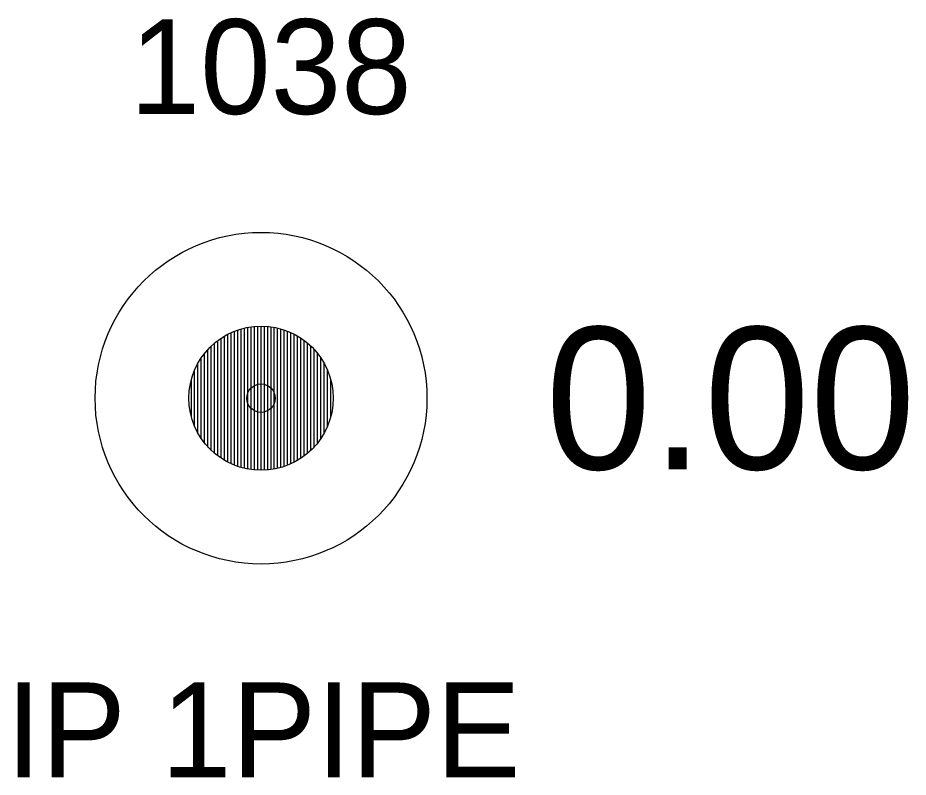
# Model space of a CAD drawing. Extents: x 2139392 to 2143384, y 505395 to 510520.
# Drawn here: x 2139757.43 to 2139766.83, y 505943.83 to 505951.84 of the extents above; entities that cross this region are included whole.
import ezdxf

# ---------------------------------------------------------------- set-up
doc = ezdxf.new("R2010")
doc.units = 0
for name, color, linetype in [('RD_EX_DV_Prop_txCode', 7, 'Continuous'), ('RD_EX_DV_PropPin', 7, 'Continuous'), ('RD_EX_TX_DV_Prop_ELEV', 7, 'Continuous'), ('RD_SMD_Locator', 7, 'Continuous')]:
    doc.layers.add(name, color=color, linetype=linetype)

msp = doc.modelspace()

# ---------------------------------------------------------------- linework, layer by layer
at = {"layer": 'RD_EX_DV_PropPin'}
for p, q in [((2139759.6843, 505947.1338), (2139759.6843, 505948.5192)), ((2139759.7193, 505947.1189), (2139759.7193, 505948.5341)), ((2139759.7543, 505947.106), (2139759.7543, 505948.547)), ((2139759.7893, 505947.0951), (2139759.7893, 505948.5579)), ((2139759.8243, 505947.0859), (2139759.8243, 505948.5671)), ((2139759.8593, 505947.0785), (2139759.8593, 505948.5745)), ((2139759.8943, 505947.0728), (2139759.8943, 505948.5802)), ((2139759.9294, 505947.0687), (2139759.9294, 505948.5843)), ((2139759.9644, 505947.0663), (2139759.9644, 505948.5867)), ((2139759.9994, 505947.0655), (2139759.9994, 505948.5875)), ((2139760.0344, 505947.0663), (2139760.0344, 505948.5867)), ((2139760.0694, 505947.0687), (2139760.0694, 505948.5843)), ((2139760.1044, 505947.0728), (2139760.1044, 505948.5802)), ((2139760.1394, 505947.0785), (2139760.1394, 505948.5745)), ((2139760.1744, 505947.0859), (2139760.1744, 505948.5671)), ((2139760.2095, 505947.0951), (2139760.2095, 505948.5579)), ((2139760.2445, 505947.106), (2139760.2445, 505948.547)), ((2139760.2795, 505947.1189), (2139760.2795, 505948.5341)), ((2139760.3145, 505947.1338), (2139760.3145, 505948.5192)), ((2139759.5442, 505947.2166), (2139759.5442, 505948.4364)), ((2139759.5792, 505947.192), (2139759.5792, 505948.461)), ((2139759.6142, 505947.1701), (2139759.6142, 505948.4829)), ((2139759.6492, 505947.1508), (2139759.6492, 505948.5022)), ((2139760.3495, 505947.1508), (2139760.3495, 505948.5022)), ((2139760.3845, 505947.1701), (2139760.3845, 505948.4829)), ((2139760.4195, 505947.192), (2139760.4195, 505948.461)), ((2139760.4546, 505947.2166), (2139760.4546, 505948.4364)), ((2139759.4392, 505947.3114), (2139759.4392, 505948.3416)), ((2139759.4742, 505947.2758), (2139759.4742, 505948.3772)), ((2139759.5092, 505947.2444), (2139759.5092, 505948.4086)), ((2139760.4896, 505947.2444), (2139760.4896, 505948.4086)), ((2139760.5246, 505947.2758), (2139760.5246, 505948.3772)), ((2139760.5596, 505947.3114), (2139760.5596, 505948.3416)), ((2139759.3691, 505947.4), (2139759.3691, 505948.253)), ((2139759.4041, 505947.3523), (2139759.4041, 505948.3007)), ((2139760.5946, 505947.3523), (2139760.5946, 505948.3007)), ((2139760.6296, 505947.4), (2139760.6296, 505948.253)), ((2139759.3341, 505947.457), (2139759.3341, 505948.196)), ((2139760.6646, 505947.457), (2139760.6646, 505948.196)), ((2139759.2991, 505947.5286), (2139759.2991, 505948.1244)), ((2139760.6997, 505947.5286), (2139760.6997, 505948.1244)), ((2139759.2641, 505947.6303), (2139759.2641, 505948.0227)), ((2139760.7347, 505947.6303), (2139760.7347, 505948.0227))]:
    msp.add_line(p, q, dxfattribs=at)
for radius in [1.75, 0.761]:
    msp.add_circle((2139759.9994, 505947.8265), radius, dxfattribs=at)
at = {"layer": 'RD_SMD_Locator'}
msp.add_circle((2139759.9994, 505947.8265), 0.15, dxfattribs=at)

# ---------------------------------------------------------------- texts
at = {"layer": 'RD_EX_DV_Prop_txCode'}
for s, p in [('1038', (2139758.6136, 505950.8265)), ('IP 1PIPE', (2139757.3104, 505943.8265))]:
    msp.add_text(s, height=1, dxfattribs=at).set_placement(p)
at = {"layer": 'RD_EX_TX_DV_Prop_ELEV'}
msp.add_text('0.00', height=1.5, dxfattribs=at).set_placement((2139762.9994, 505947.0765))

doc.saveas('drawing.dxf')
